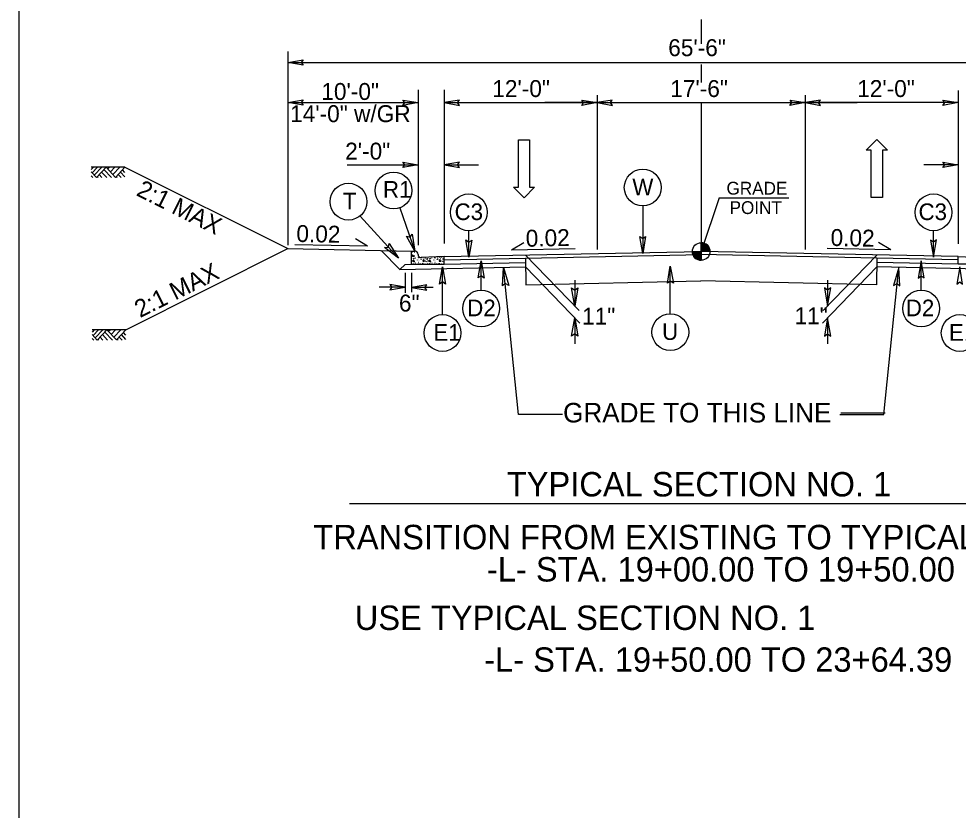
# Model space of a CAD drawing. Extents: x 1904401 to 1905163, y 193929 to 194736.
# Drawn here: x 1904744.1 to 1904816.3, y 194558.8 to 194619.5 of the extents above; entities that cross this region are included whole.
import ezdxf

# ---------------------------------------------------------------- set-up
doc = ezdxf.new("R2010")
doc.units = 0
for name, color, linetype in [('Default', 7, 'Continuous'), ('Old_Level_1', 7, 'Continuous'), ('Old_Level_11', 7, 'Continuous'), ('Old_Level_20', 7, 'Continuous'), ('Old_Level_3', 7, 'Continuous'), ('Prop Dimension Text', 7, 'Continuous'), ('Prop Lane Arrow CELL', 7, 'Continuous'), ('Sheet Typical CELL', 7, 'Continuous'), ('Typical Arrow Superelevation CELL', 7, 'Continuous'), ('Typical Berm CELL', 7, 'Continuous'), ('Typical Curb CELL', 7, 'Continuous'), ('Typical Hinge Slope Arterial CELL', 7, 'Continuous'), ('Typical Pavement Slope CELL', 7, 'Continuous'), ('Typical Terminator CELL', 7, 'Continuous'), ('Typical Text Centerline CELL', 7, 'Continuous')]:
    doc.layers.add(name, color=color, linetype=linetype)

# ---------------------------------------------------------------- blocks, each defined once
blk = doc.blocks.new('TERMINATOR')
at = {"layer": 'Typical Terminator CELL'}
blk.add_lwpolyline([(-0.469, 0.081), (0, 0), (-0.471, -0.083), (-0.411, 0)], close=True, dxfattribs=at)

msp = doc.modelspace()

# ---------------------------------------------------------------- linework, layer by layer
at = {"layer": 'Default'}
for p, q in [((1904776.772, 194614.02), (1904776.772, 194602.49)), ((1904816.272, 194614.02), (1904816.272, 194602.251)), ((1904776.772, 194613.675), (1904776.772, 194602.268)), ((1904788.522, 194613.675), (1904788.522, 194601.803)), ((1904804.522, 194613.675), (1904804.522, 194601.803))]:
    msp.add_line(p, q, dxfattribs=at)
at = {"layer": 'Old_Level_1'}
for p, q in [((1904764.772, 194616.184), (1904828.272, 194616.184)), ((1904764.772, 194613.092), (1904774.772, 194613.092)), ((1904776.772, 194613.092), (1904788.772, 194613.092)), ((1904788.522, 194613.092), (1904784.522, 194613.092)), ((1904788.522, 194613.092), (1904804.522, 194613.092)), ((1904816.272, 194613.092), (1904804.272, 194613.092)), ((1904749.822, 194608.14), (1904749.652, 194607.957)), ((1904750.142, 194608.14), (1904749.728, 194607.696)), ((1904750.475, 194608.14), (1904749.895, 194607.517)), ((1904750.797, 194608.139), (1904750.056, 194607.343)), ((1904751.529, 194607.353), (1904750.797, 194608.139)), ((1904751.061, 194608.14), (1904750.928, 194607.997)), ((1904751.463, 194608.14), (1904751.13, 194607.781)), ((1904751.861, 194608.14), (1904751.328, 194607.567)), ((1904752.252, 194608.132), (1904751.529, 194607.353)), ((1904769.326, 194608.326), (1904774.772, 194608.326)), ((1904776.772, 194608.326), (1904779.413, 194608.326)), ((1904816.272, 194608.326), (1904813.632, 194608.326)), ((1904750.056, 194607.343), (1904749.652, 194607.778)), ((1904749.786, 194607.335), (1904749.652, 194607.478)), ((1904750.187, 194607.335), (1904750.118, 194607.409)), ((1904750.482, 194607.335), (1904750.265, 194607.568)), ((1904750.848, 194607.335), (1904750.448, 194607.764)), ((1904751.218, 194607.335), (1904750.632, 194607.963)), ((1904751.654, 194607.335), (1904751.582, 194607.411)), ((1904751.964, 194607.335), (1904751.737, 194607.578)), ((1904752.252, 194607.398), (1904751.91, 194607.764)), ((1904752.252, 194607.731), (1904752.067, 194607.931)), ((1904796.522, 194601.661), (1904796.522, 194602.336)), ((1904795.847, 194601.661), (1904796.522, 194601.661)), ((1904796.521, 194600.986), (1904796.522, 194601.661)), ((1904796.522, 194601.661), (1904796.521, 194600.986)), ((1904797.197, 194601.661), (1904796.522, 194601.661)), ((1904783.016, 194601.39), (1904787.149, 194597.12)), ((1904810.029, 194601.39), (1904805.895, 194597.12)), ((1904783.034, 194600.474), (1904787.206, 194596.164)), ((1904810.011, 194600.474), (1904805.839, 194596.164)), ((1904786.811, 194599.47), (1904786.811, 194597.47)), ((1904806.234, 194599.47), (1904806.234, 194597.47)), ((1904786.806, 194596.578), (1904786.806, 194594.578)), ((1904806.239, 194596.578), (1904806.239, 194594.578)), ((1904749.89, 194595.654), (1904749.72, 194595.471)), ((1904750.124, 194594.857), (1904749.72, 194595.292)), ((1904750.21, 194595.654), (1904749.796, 194595.21)), ((1904750.543, 194595.654), (1904749.963, 194595.031)), ((1904750.865, 194595.653), (1904750.124, 194594.857)), ((1904750.55, 194594.849), (1904750.333, 194595.082)), ((1904750.916, 194594.849), (1904750.516, 194595.278)), ((1904751.286, 194594.849), (1904750.7, 194595.477)), ((1904751.596, 194594.867), (1904750.865, 194595.653)), ((1904751.129, 194595.654), (1904750.996, 194595.511)), ((1904751.531, 194595.654), (1904751.198, 194595.295)), ((1904751.929, 194595.654), (1904751.396, 194595.081)), ((1904752.32, 194595.646), (1904751.596, 194594.867)), ((1904752.032, 194594.849), (1904751.805, 194595.092)), ((1904752.32, 194594.912), (1904751.978, 194595.278)), ((1904752.32, 194595.245), (1904752.134, 194595.445)), ((1904749.854, 194594.849), (1904749.72, 194594.992)), ((1904750.255, 194594.849), (1904750.186, 194594.923)), ((1904751.721, 194594.849), (1904751.65, 194594.925)), ((1904769.505, 194582.305), (1904821.899, 194582.305))]:
    msp.add_line(p, q, dxfattribs=at)
for points in [[(1904752.252, 194608.14), (1904749.652, 194608.14)], [(1904796.528, 194602.336), (1904796.528, 194602.336), (1904796.528, 194601.661)], [(1904796.542, 194602.336), (1904796.542, 194601.661)], [(1904796.555, 194602.334), (1904796.555, 194601.661)], [(1904796.569, 194602.334), (1904796.569, 194601.661)], [(1904796.582, 194602.333), (1904796.582, 194601.661)], [(1904796.596, 194602.331), (1904796.596, 194601.661)], [(1904796.609, 194602.33), (1904796.609, 194601.661)], [(1904796.623, 194602.328), (1904796.623, 194601.661)], [(1904796.636, 194602.327), (1904796.636, 194601.661)], [(1904796.65, 194602.324), (1904796.65, 194601.661)], [(1904796.663, 194602.321), (1904796.663, 194601.661)], [(1904796.677, 194602.318), (1904796.677, 194601.661)], [(1904796.69, 194602.315), (1904796.69, 194601.661)], [(1904796.704, 194602.31), (1904796.704, 194601.661)], [(1904796.717, 194602.307), (1904796.717, 194601.661)], [(1904796.731, 194602.303), (1904796.731, 194601.661)], [(1904796.744, 194602.298), (1904796.744, 194601.661)], [(1904796.758, 194602.294), (1904796.758, 194601.661)], [(1904796.771, 194602.288), (1904796.771, 194601.661)], [(1904796.785, 194602.282), (1904796.785, 194601.661)], [(1904796.798, 194602.276), (1904796.798, 194601.661)], [(1904796.812, 194602.27), (1904796.812, 194601.661)], [(1904796.825, 194602.264), (1904796.825, 194601.661)], [(1904795.85, 194601.661), (1904795.85, 194601.587)], [(1904795.864, 194601.661), (1904795.864, 194601.508)], [(1904795.877, 194601.661), (1904795.877, 194601.46)], [(1904795.891, 194601.661), (1904795.891, 194601.419)], [(1904795.904, 194601.661), (1904795.904, 194601.388)], [(1904795.918, 194601.661), (1904795.918, 194601.359)], [(1904795.931, 194601.661), (1904795.931, 194601.334)], [(1904795.945, 194601.661), (1904795.945, 194601.31)], [(1904795.958, 194601.661), (1904795.958, 194601.289)], [(1904795.972, 194601.661), (1904795.972, 194601.269)], [(1904795.985, 194601.661), (1904795.985, 194601.251)], [(1904795.999, 194601.661), (1904795.999, 194601.235)], [(1904796.012, 194601.661), (1904796.012, 194601.218)], [(1904796.026, 194601.661), (1904796.026, 194601.203)], [(1904796.039, 194601.661), (1904796.039, 194601.188)], [(1904796.053, 194601.661), (1904796.053, 194601.175)], [(1904796.066, 194601.661), (1904796.066, 194601.163)], [(1904796.08, 194601.661), (1904796.08, 194601.151)], [(1904796.093, 194601.661), (1904796.093, 194601.139)], [(1904796.107, 194601.661), (1904796.107, 194601.128)], [(1904796.12, 194601.661), (1904796.12, 194601.118)], [(1904796.134, 194601.661), (1904796.134, 194601.109)], [(1904796.147, 194601.661), (1904796.147, 194601.1)], [(1904796.161, 194601.661), (1904796.161, 194601.091)], [(1904796.174, 194601.661), (1904796.174, 194601.082)], [(1904796.188, 194601.661), (1904796.188, 194601.074)], [(1904796.201, 194601.661), (1904796.201, 194601.067)], [(1904796.215, 194601.661), (1904796.215, 194601.059)], [(1904796.228, 194601.661), (1904796.228, 194601.053)], [(1904796.242, 194601.661), (1904796.242, 194601.047)], [(1904796.255, 194601.661), (1904796.255, 194601.041)], [(1904796.269, 194601.661), (1904796.269, 194601.035)], [(1904796.282, 194601.661), (1904796.282, 194601.029)], [(1904796.296, 194601.661), (1904796.296, 194601.025)], [(1904796.309, 194601.661), (1904796.309, 194601.02)], [(1904796.323, 194601.661), (1904796.323, 194601.016)], [(1904796.336, 194601.661), (1904796.336, 194601.013)], [(1904796.35, 194601.661), (1904796.35, 194601.008)], [(1904796.363, 194601.661), (1904796.363, 194601.005)], [(1904796.377, 194601.661), (1904796.377, 194601.002)], [(1904796.39, 194601.661), (1904796.39, 194600.999)], [(1904796.404, 194601.661), (1904796.404, 194600.996)], [(1904796.417, 194601.661), (1904796.417, 194600.995)], [(1904796.431, 194601.661), (1904796.431, 194600.992)], [(1904796.444, 194601.661), (1904796.444, 194600.99)], [(1904796.458, 194601.661), (1904796.458, 194600.989)], [(1904796.471, 194601.661), (1904796.471, 194600.987)], [(1904796.485, 194601.661), (1904796.485, 194600.987)], [(1904796.498, 194601.661), (1904796.498, 194600.986)], [(1904796.512, 194601.661), (1904796.512, 194600.986), (1904796.512, 194600.986)], [(1904796.839, 194602.256), (1904796.839, 194601.661)], [(1904796.852, 194602.249), (1904796.852, 194601.661)], [(1904796.866, 194602.241), (1904796.866, 194601.661)], [(1904796.879, 194602.234), (1904796.879, 194601.661)], [(1904796.893, 194602.225), (1904796.893, 194601.661)], [(1904796.906, 194602.216), (1904796.906, 194601.661)], [(1904796.92, 194602.205), (1904796.92, 194601.661)], [(1904796.933, 194602.196), (1904796.933, 194601.661)], [(1904796.947, 194602.186), (1904796.947, 194601.661)], [(1904796.96, 194602.174), (1904796.96, 194601.661)], [(1904796.974, 194602.162), (1904796.974, 194601.661)], [(1904796.987, 194602.15), (1904796.987, 194601.661)], [(1904797.001, 194602.136), (1904797.001, 194601.661)], [(1904797.014, 194602.123), (1904797.014, 194601.661)], [(1904797.028, 194602.108), (1904797.028, 194601.661)], [(1904797.041, 194602.091), (1904797.041, 194601.661)], [(1904797.055, 194602.075), (1904797.055, 194601.661)], [(1904797.068, 194602.057), (1904797.068, 194601.661)], [(1904797.082, 194602.037), (1904797.082, 194601.661)], [(1904797.095, 194602.016), (1904797.095, 194601.661)], [(1904797.109, 194601.994), (1904797.109, 194601.661)], [(1904797.122, 194601.97), (1904797.122, 194601.661)], [(1904797.136, 194601.941), (1904797.136, 194601.661)], [(1904797.149, 194601.91), (1904797.149, 194601.661)], [(1904797.163, 194601.872), (1904797.163, 194601.661)], [(1904797.176, 194601.826), (1904797.176, 194601.661)], [(1904797.19, 194601.757), (1904797.19, 194601.661)], [(1904752.32, 194595.654), (1904749.72, 194595.654)]]:
    msp.add_lwpolyline(points, dxfattribs=at)
msp.add_circle((1904796.522, 194601.661), 0.675, dxfattribs=at)
for start, end in [(359.99048, 89.99048), (179.99048, 269.99048)]:
    msp.add_arc((1904796.522, 194601.661), 0.675, start, end, dxfattribs=at)
at = {"layer": 'Old_Level_11'}
for p, q in [((1904792.032, 194605.157), (1904792.032, 194601.502)), ((1904773.366, 194605.019), (1904774.533, 194601.682)), ((1904770.313, 194604.386), (1904773.269, 194601.157)), ((1904778.665, 194601.232), (1904778.665, 194603.256)), ((1904814.379, 194601.232), (1904814.379, 194603.256)), ((1904779.614, 194598.698), (1904779.614, 194600.937)), ((1904813.431, 194598.698), (1904813.431, 194600.937)), ((1904776.656, 194596.816), (1904776.656, 194600.471)), ((1904794.153, 194596.882), (1904794.153, 194600.536))]:
    msp.add_line(p, q, dxfattribs=at)
for points in [[(1904774.316, 194602.993), (1904774.533, 194601.682), (1904773.881, 194602.849), (1904774.156, 194602.768)], [(1904772.544, 194602.27), (1904773.269, 194601.157), (1904772.204, 194601.964), (1904772.488, 194602)], [(1904778.891, 194602.542), (1904778.665, 194601.232), (1904778.432, 194602.549), (1904778.665, 194602.381)], [(1904792.257, 194602.812), (1904792.032, 194601.502), (1904791.799, 194602.819), (1904792.032, 194602.651)], [(1904814.154, 194602.542), (1904814.379, 194601.232), (1904814.613, 194602.549), (1904814.379, 194602.381)], [(1904779.388, 194599.628), (1904779.614, 194600.937), (1904779.847, 194599.621), (1904779.614, 194599.788)], [(1904813.657, 194599.628), (1904813.431, 194600.937), (1904813.198, 194599.621), (1904813.431, 194599.788)], [(1904776.43, 194599.161), (1904776.656, 194600.471), (1904776.889, 194599.155), (1904776.656, 194599.322)], [(1904793.928, 194599.226), (1904794.153, 194600.536), (1904794.386, 194599.22), (1904794.153, 194599.387)], [(1904816.615, 194599.161), (1904816.389, 194600.471), (1904816.156, 194599.155), (1904816.389, 194599.322)]]:
    msp.add_lwpolyline(points, close=True, dxfattribs=at)
for centre in [(1904772.889, 194606.35), (1904792.032, 194606.571), (1904769.425, 194605.487), (1904778.665, 194604.671), (1904814.379, 194604.671), (1904779.614, 194597.284), (1904813.431, 194597.284), (1904776.656, 194595.402), (1904794.153, 194595.467), (1904816.389, 194595.402)]:
    msp.add_circle(centre, 1.414, dxfattribs=at)
at = {"layer": 'Old_Level_3'}
for q in [(1904796.522, 194601.661), (1904803.255, 194605.793)]:
    msp.add_line((1904797.91, 194605.793), q, dxfattribs=at)
at = {"layer": 'Prop Dimension Text'}
for p, q in [((1904764.772, 194617.012), (1904764.772, 194602.146)), ((1904774.772, 194614.065), (1904774.772, 194602.146)), ((1904776.772, 194614.065), (1904776.772, 194602.272)), ((1904777.522, 194613.092), (1904788.522, 194613.092)), ((1904815.522, 194613.092), (1904804.522, 194613.092)), ((1904804.522, 194613.092), (1904808.522, 194613.092))]:
    msp.add_line(p, q, dxfattribs=at)
at = {"layer": 'Prop Lane Arrow CELL'}
for p, q in [((1904782.485, 194610.243), (1904783.341, 194610.243)), ((1904782.485, 194606.612), (1904782.485, 194610.243)), ((1904783.341, 194610.243), (1904783.341, 194606.612)), ((1904809.208, 194609.445), (1904810.012, 194610.262)), ((1904810.012, 194610.262), (1904810.842, 194609.445)), ((1904809.597, 194609.445), (1904809.208, 194609.445)), ((1904809.597, 194605.813), (1904809.597, 194609.445)), ((1904810.842, 194609.445), (1904810.453, 194609.445)), ((1904810.453, 194609.445), (1904810.453, 194605.813)), ((1904782.926, 194605.794), (1904782.096, 194606.612)), ((1904782.096, 194606.612), (1904782.485, 194606.612)), ((1904783.73, 194606.612), (1904782.926, 194605.794)), ((1904783.341, 194606.612), (1904783.73, 194606.612)), ((1904810.453, 194605.813), (1904809.597, 194605.813)), ((1904782.478, 194589.139), (1904781.335, 194600.44)), ((1904810.566, 194589.139), (1904811.71, 194600.44)), ((1904773.773, 194600.032), (1904773.773, 194598.493)), ((1904774.273, 194600.031), (1904774.273, 194598.533)), ((1904773.773, 194598.915), (1904771.783, 194598.915)), ((1904775.944, 194598.887), (1904774.273, 194598.887)), ((1904785.878, 194589.139), (1904782.478, 194589.139)), ((1904807.167, 194589.139), (1904810.566, 194589.139)), ((1904810.655, 194589.251), (1904807.256, 194589.251))]:
    msp.add_line(p, q, dxfattribs=at)
at = {"layer": 'Sheet Typical CELL'}
msp.add_lwpolyline([(1905044.092, 194709.195), (1904744.092, 194709.195), (1904744.092, 194499.195), (1905044.092, 194499.195)], close=True, dxfattribs=at)
at = {"layer": 'Typical Arrow Superelevation CELL'}
for p, q in [((1904770.896, 194602.061), (1904769.956, 194602.629)), ((1904781.958, 194601.79), (1904782.897, 194602.358)), ((1904811.087, 194601.79), (1904810.147, 194602.358)), ((1904770.896, 194602.061), (1904765.303, 194602.173)), ((1904781.958, 194601.79), (1904786.851, 194601.888)), ((1904811.087, 194601.79), (1904806.194, 194601.888))]:
    msp.add_line(p, q, dxfattribs=at)
at = {"layer": 'Typical Berm CELL'}
for p, q in [((1904764.772, 194601.88), (1904774.273, 194601.682)), ((1904783.021, 194601.14), (1904796.562, 194601.433)), ((1904783.022, 194601.118), (1904783.062, 194599.097)), ((1904810.024, 194601.14), (1904796.483, 194601.433)), ((1904810.023, 194601.118), (1904809.983, 194599.097)), ((1904783.062, 194599.097), (1904796.496, 194599.406)), ((1904809.982, 194599.096), (1904796.496, 194599.406))]:
    msp.add_line(p, q, dxfattribs=at)
at = {"layer": 'Typical Curb CELL'}
for p, q in [((1904774.273, 194600.682), (1904774.273, 194601.682)), ((1904774.273, 194601.682), (1904774.533, 194601.682)), ((1904774.309, 194601.304), (1904774.463, 194601.349)), ((1904774.447, 194601.258), (1904774.309, 194601.304)), ((1904774.435, 194600.985), (1904774.332, 194600.91)), ((1904774.332, 194600.91), (1904774.498, 194600.871)), ((1904774.498, 194600.871), (1904774.435, 194600.985)), ((1904774.463, 194601.349), (1904774.447, 194601.258)), ((1904774.773, 194601.432), (1904774.773, 194601.443)), ((1904776.772, 194601.266), (1904775.022, 194601.193)), ((1904775.177, 194601.042), (1904775.143, 194600.928)), ((1904775.143, 194600.928), (1904775.262, 194600.922)), ((1904775.262, 194600.922), (1904775.177, 194601.042)), ((1904775.684, 194600.985), (1904775.581, 194600.91)), ((1904775.581, 194600.91), (1904775.747, 194600.871)), ((1904775.747, 194600.871), (1904775.684, 194600.985)), ((1904776.426, 194601.042), (1904776.391, 194600.928)), ((1904776.391, 194600.928), (1904776.512, 194600.922)), ((1904776.512, 194600.922), (1904776.426, 194601.042)), ((1904776.772, 194600.682), (1904776.772, 194601.266)), ((1904816.272, 194600.682), (1904816.272, 194601.266)), ((1904816.272, 194601.266), (1904818.023, 194601.193)), ((1904774.273, 194600.682), (1904776.772, 194600.682)), ((1904818.772, 194600.682), (1904816.272, 194600.682))]:
    msp.add_line(p, q, dxfattribs=at)
for centre in [(1904774.286, 194601.572), (1904774.503, 194601.606), (1904774.338, 194601.389), (1904774.435, 194601.116), (1904774.555, 194601.167), (1904774.731, 194601.002), (1904774.812, 194601.195), (1904774.823, 194600.82), (1904774.829, 194601.145), (1904774.857, 194600.974), (1904775.006, 194601.059), (1904775.034, 194601.161), (1904775.228, 194601.122), (1904775.325, 194601.176), (1904775.354, 194600.922), (1904775.434, 194601.082), (1904775.45, 194600.877), (1904775.49, 194601.116), (1904775.507, 194601.019), (1904775.684, 194601.116), (1904775.804, 194601.167), (1904775.981, 194601.002), (1904776.061, 194601.195), (1904776.072, 194600.82), (1904776.078, 194601.145), (1904776.106, 194600.974), (1904776.255, 194601.059), (1904776.283, 194601.161), (1904776.432, 194601.224), (1904776.477, 194601.122), (1904776.574, 194601.207), (1904776.603, 194600.922), (1904776.683, 194601.082), (1904776.699, 194600.877), (1904776.739, 194601.116), (1904776.756, 194601.019), (1904774.418, 194600.728), (1904774.589, 194600.768), (1904774.766, 194600.705), (1904774.937, 194600.734), (1904775.143, 194600.757), (1904775.302, 194600.688), (1904775.513, 194600.711), (1904775.667, 194600.728), (1904775.838, 194600.768), (1904776.015, 194600.705), (1904776.186, 194600.734), (1904776.392, 194600.757), (1904776.551, 194600.688), (1904776.762, 194600.711)]:
    msp.add_circle(centre, 0.00802, dxfattribs=at)
for centre, start, end in [((1904774.533, 194601.443), 0, 90), ((1904775.012, 194601.432), 180, 272.38446)]:
    msp.add_arc(centre, 0.24, start, end, dxfattribs=at)
at = {"layer": 'Typical Hinge Slope Arterial CELL'}
for p in [(1904752.252, 194608.14), (1904752.32, 194595.654)]:
    msp.add_line(p, (1904764.772, 194601.88), dxfattribs=at)
at = {"layer": 'Typical Pavement Slope CELL'}
for p, q in [((1904773.382, 194600.281), (1904771.932, 194601.731)), ((1904776.772, 194601.266), (1904796.522, 194601.661)), ((1904816.272, 194601.266), (1904796.522, 194601.661)), ((1904776.777, 194601.016), (1904783.021, 194601.14)), ((1904816.267, 194601.016), (1904810.024, 194601.14)), ((1904773.382, 194600.281), (1904773.773, 194600.672)), ((1904773.382, 194600.281), (1904783.034, 194600.474)), ((1904773.773, 194600.672), (1904774.273, 194600.682)), ((1904776.784, 194600.682), (1904783.028, 194600.807)), ((1904819.663, 194600.281), (1904810.011, 194600.474)), ((1904816.261, 194600.682), (1904810.017, 194600.807))]:
    msp.add_line(p, q, dxfattribs=at)
at = {"layer": 'Typical Terminator CELL'}
for points in [[(1904765.944, 194615.983), (1904764.772, 194616.184), (1904765.951, 194616.393), (1904765.801, 194616.184)], [(1904765.944, 194612.89), (1904764.772, 194613.092), (1904765.951, 194613.3), (1904765.801, 194613.092)], [(1904773.601, 194613.294), (1904774.772, 194613.092), (1904773.594, 194612.884), (1904773.744, 194613.092)], [(1904777.944, 194613.294), (1904776.772, 194613.092), (1904777.951, 194612.884), (1904777.801, 194613.092)], [(1904787.351, 194613.294), (1904788.522, 194613.092), (1904787.344, 194612.884), (1904787.494, 194613.092)], [(1904789.694, 194613.294), (1904788.522, 194613.092), (1904789.701, 194612.884), (1904789.551, 194613.092)], [(1904803.351, 194613.294), (1904804.522, 194613.092), (1904803.344, 194612.884), (1904803.494, 194613.092)], [(1904805.694, 194613.294), (1904804.522, 194613.092), (1904805.701, 194612.884), (1904805.551, 194613.092)], [(1904815.101, 194613.294), (1904816.272, 194613.092), (1904815.094, 194612.884), (1904815.244, 194613.092)], [(1904773.601, 194608.527), (1904774.772, 194608.326), (1904773.594, 194608.117), (1904773.744, 194608.326)], [(1904777.944, 194608.527), (1904776.772, 194608.326), (1904777.951, 194608.117), (1904777.801, 194608.326)], [(1904815.101, 194608.527), (1904816.272, 194608.326), (1904815.094, 194608.117), (1904815.244, 194608.326)], [(1904781.248, 194599.016), (1904781.335, 194600.44), (1904781.738, 194599.062), (1904781.47, 194599.213)], [(1904811.797, 194599.016), (1904811.71, 194600.44), (1904811.307, 194599.062), (1904811.575, 194599.213)], [(1904772.601, 194598.713), (1904773.773, 194598.915), (1904772.595, 194599.123), (1904772.745, 194598.915)], [(1904775.445, 194599.089), (1904774.273, 194598.887), (1904775.451, 194598.679), (1904775.301, 194598.887)]]:
    msp.add_lwpolyline(points, close=True, dxfattribs=at)
at = {"layer": 'Typical Text Centerline CELL'}
for p, q in [((1904796.522, 194619.467), (1904796.522, 194617.619)), ((1904796.522, 194616.013), (1904796.522, 194614.644)), ((1904796.522, 194613.092), (1904796.522, 194601.731))]:
    msp.add_line(p, q, dxfattribs=at)

# ---------------------------------------------------------------- block references
at = {"layer": 'Old_Level_1', "xscale": 3}
for p, yscale, rotation in [((1904786.811, 194597.47), 3, -90), ((1904806.234, 194597.47), -3, -90), ((1904786.806, 194596.578), 3, 90), ((1904806.239, 194596.578), -3, 90.00000000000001)]:
    msp.add_blockref('TERMINATOR', p, dxfattribs=dict(at, yscale=yscale, rotation=rotation))

# ---------------------------------------------------------------- texts
at = {"layer": 'Old_Level_1'}
for s, height, p in [('65\'-6" ', 1.3, (1904793.994, 194616.664)), ('10\'-0"', 1.3, (1904767.339, 194613.3)), ('12\'-0" ', 1.3, (1904780.475, 194613.524)), ('17\'-6" ', 1.3, (1904794.15, 194613.524)), ('12\'-0" ', 1.3, (1904808.511, 194613.524)), ('14\'-0" w/GR', 1.3, (1904764.942, 194611.596)), ('2\'-0" ', 1.3, (1904769.17, 194608.719)), ('6" ', 1.3, (1904773.303, 194597.051)), ('TYPICAL SECTION NO. 1', 1.875, (1904781.588, 194582.849)), ('TRANSITION FROM EXISTING TO TYPICAL SECTION NO. 1:', 1.875, (1904766.722, 194578.794))]:
    msp.add_text(s, height=height, dxfattribs=at).set_placement(p)
at = {"layer": 'Old_Level_11'}
for s, p in [('GRADE', (1904798.469, 194606.03)), ('POINT', (1904798.706, 194604.539))]:
    msp.add_text(s, height=0.984, dxfattribs=at).set_placement(p)
at = {"layer": 'Old_Level_20'}
for s, height, p in [('R1', 1.2792, (1904772.073, 194605.791)), ('W', 1.279, (1904791.236, 194605.974)), ('T', 1.279, (1904768.989, 194604.89)), ('C3', 1.2792, (1904777.577, 194604.073)), ('C3', 1.2792, (1904813.226, 194604.073)), ('D2', 1.2792, (1904778.549, 194596.687)), ('D2', 1.2792, (1904812.248, 194596.687)), ('11"', 1.3, (1904787.375, 194596.043)), ('11"', 1.3, (1904803.696, 194596.071)), ('E1', 1.2792, (1904775.947, 194594.805)), ('U', 1.279, (1904793.52, 194594.87)), ('E1', 1.2792, (1904815.563, 194594.805))]:
    msp.add_text(s, height=height, dxfattribs=at).set_placement(p)
at = {"layer": 'Prop Dimension Text'}
for rotation, p in [(358.8538, (1904765.411, 194602.398)), (1.1462, (1904783.055, 194602.022)), (358.8538, (1904806.457, 194602.093))]:
    msp.add_text('0.02', height=1.3, rotation=rotation, dxfattribs=at).set_placement(p)
at = {"layer": 'Prop Lane Arrow CELL'}
msp.add_text('GRADE TO THIS LINE', height=1.5, rotation=0.00016, dxfattribs=at).set_placement((1904785.913, 194588.532))
for s, p in [('-L- STA. 19+00.00 TO 19+50.00', (1904780.064, 194576.315)), ('USE TYPICAL SECTION NO. 1', (1904769.909, 194572.595)), ('-L- STA. 19+50.00 TO 23+64.39', (1904779.855, 194569.382))]:
    msp.add_text(s, height=1.875, dxfattribs=at).set_placement(p)
at = {"layer": 'Typical Hinge Slope Arterial CELL'}
for rotation, p in [(333.43495, (1904753.044, 194606.002)), (26.56505, (1904753.416, 194596.543))]:
    msp.add_text('2:1 MAX', height=1.35, rotation=rotation, dxfattribs=at).set_placement(p)

doc.saveas('drawing.dxf')
